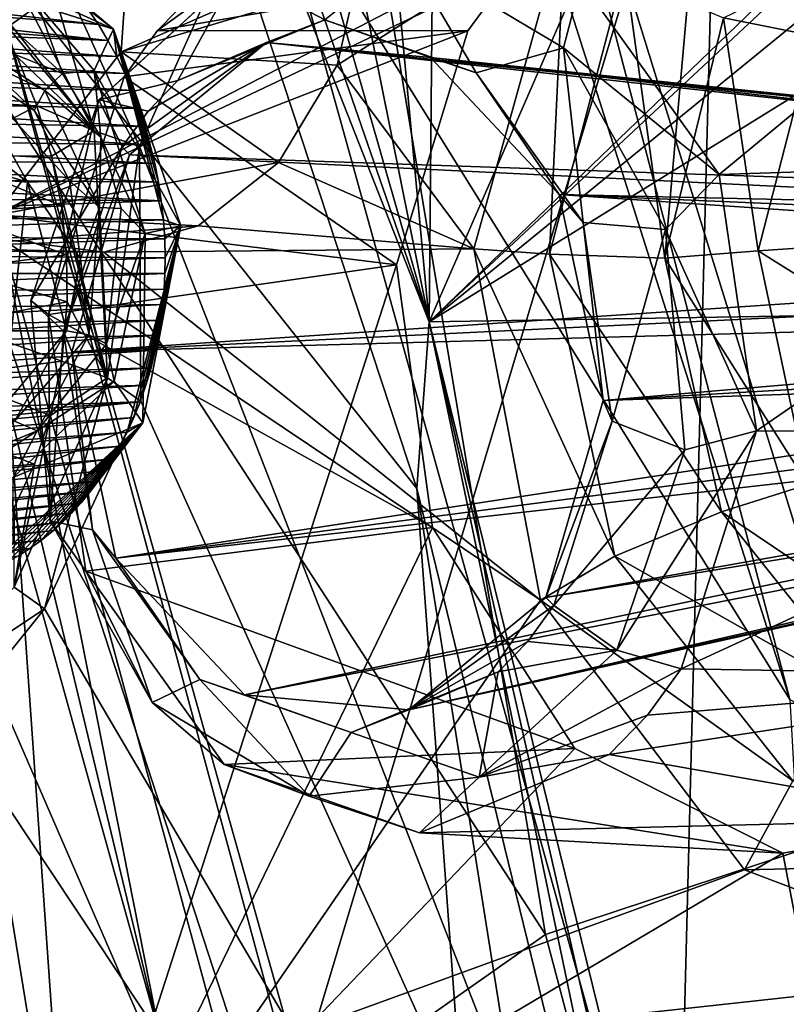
# Model space of a CAD drawing. Header units: metres. Extents: x -150 to 307, y -550 to 84.
# Tile 878 of 1056: x 192.39 to 195.88, y 17.65 to 22.14. Entities that reach past the tile are written whole.
import ezdxf

# ---------------------------------------------------------------- set-up
doc = ezdxf.new("R2010")
doc.units = ezdxf.units.M
doc.layers.add('solid_26006363', color=7, linetype='CONTINUOUS')

msp = doc.modelspace()

# ---------------------------------------------------------------- linework, layer by layer
at = {"layer": 'solid_26006363'}
for points in [[(198.146072, 19.081144, 915.328857), (191.749893, 36.108906, 906.628174), (198.41069, 38.132439, 912.562683)], [(194.786896, 17.972216, 912.335938), (185.636642, 32.029537, 901.181458), (191.749893, 36.108906, 906.628174)], [(198.146072, 19.081144, 915.328857), (194.786896, 17.972216, 912.335938), (191.749893, 36.108906, 906.628174)], [(194.786896, 17.972216, 912.335938), (191.723465, 15.818817, 909.606506), (185.636642, 32.029537, 901.181458)], [(195.57663, 23.699755, 914.655701), (198.959854, 19.839836, 918.063721), (199.6026, 29.737734, 917.342285)], [(194.854202, 26.207144, 882.780518), (197.798233, 28.011444, 885.341064), (200.112289, 20.98333, 886.060059)], [(191.812088, 27.831272, 877.491394), (192.375458, 25.54879, 877.497375), (194.256516, 20.764524, 878.119324)], [(192.367264, 27.356573, 877.800293), (191.812088, 27.831272, 877.491394), (194.256516, 20.764524, 878.119324)], [(192.991013, 27.05035, 878.191772), (192.367264, 27.356573, 877.800293), (194.256516, 20.764524, 878.119324)], [(193.677048, 26.939905, 878.666138), (192.991013, 27.05035, 878.191772), (194.256516, 20.764524, 878.119324)], [(194.314423, 27.028667, 879.143555), (193.677048, 26.939905, 878.666138), (194.256516, 20.764524, 878.119324)], [(194.314423, 27.028667, 879.143555), (194.256516, 20.764524, 878.119324), (196.654541, 26.256817, 880.742493)], [(197.182953, 23.584719, 880.717651), (196.654541, 26.256817, 880.742493), (194.256516, 20.764524, 878.119324)], [(198.069107, 23.032171, 884.737427), (194.854202, 26.207144, 882.780518), (200.112289, 20.98333, 886.060059)], [(194.19986, 20.005013, 877.97052), (192.375458, 25.54879, 877.497375), (192.221115, 22.498804, 876.896423)], [(194.256516, 20.764524, 878.119324), (192.375458, 25.54879, 877.497375), (194.19986, 20.005013, 877.97052)], [(194.006454, 25.003199, 875.720398), (195.900345, 19.04355, 876.221436), (193.522064, 22.868546, 875.033997)], [(194.006454, 25.003199, 875.720398), (194.400238, 24.759024, 875.963806), (195.900345, 19.04355, 876.221436)], [(198.32724, 20.086967, 878.185974), (196.227356, 18.854387, 876.440918), (194.400238, 24.759024, 875.963806)], [(195.900345, 19.04355, 876.221436), (194.400238, 24.759024, 875.963806), (196.227356, 18.854387, 876.440918)], [(198.136459, 21.19021, 878.190125), (198.32724, 20.086967, 878.185974), (194.400238, 24.759024, 875.963806)], [(198.361938, 22.23838, 878.508057), (198.136459, 21.19021, 878.190125), (194.400238, 24.759024, 875.963806)], [(191.983353, 11.708065, 912.601074), (195.273636, 11.861662, 915.513367), (195.57663, 23.699755, 914.655701)], [(192.022217, 23.395798, 911.506104), (191.983353, 11.708065, 912.601074), (195.57663, 23.699755, 914.655701)], [(195.57663, 23.699755, 914.655701), (195.273636, 11.861662, 915.513367), (198.959854, 19.839836, 918.063721)], [(196.506683, 22.865864, 880.10022), (197.182953, 23.584719, 880.717651), (194.256516, 20.764524, 878.119324)], [(192.924744, 23.054846, 882.72345), (192.852295, 21.995535, 882.509705), (194.889755, 22.60438, 884.131348)], [(193.963821, 22.480886, 881.526855), (192.852295, 21.995535, 882.509705), (192.924744, 23.054846, 882.72345)], [(192.936157, 21.563841, 874.414917), (192.427048, 22.683037, 874.226196), (193.522064, 22.868546, 875.033997)], [(192.936157, 21.563841, 874.414917), (193.522064, 22.868546, 875.033997), (196.233032, 13.113636, 875.783997)], [(195.900345, 19.04355, 876.221436), (196.233032, 13.113636, 875.783997), (193.522064, 22.868546, 875.033997)], [(196.277542, 22.414045, 879.861511), (196.506683, 22.865864, 880.10022), (194.256516, 20.764524, 878.119324)], [(192.729904, 21.635654, 874.355164), (192.209595, 22.619211, 874.158081), (192.427048, 22.683037, 874.226196)], [(192.729904, 21.635654, 874.355164), (192.427048, 22.683037, 874.226196), (192.936157, 21.563841, 874.414917)], [(192.81694, 22.097925, 872.887756), (192.149124, 22.657169, 872.508423), (192.702744, 22.188673, 873.118408)], [(192.163254, 22.623636, 872.465332), (192.149124, 22.657169, 872.508423), (192.81694, 22.097925, 872.887756)], [(192.166046, 22.396975, 872.319824), (192.163254, 22.623636, 872.465332), (192.81694, 22.097925, 872.887756)], [(192.133514, 22.393675, 874.332581), (192.209595, 22.619211, 874.158081), (192.729904, 21.635654, 874.355164)], [(192.279648, 21.250093, 881.974792), (194.638031, 22.371059, 883.905945), (194.889755, 22.60438, 884.131348)], [(192.852295, 21.995535, 882.509705), (192.279648, 21.250093, 881.974792), (194.889755, 22.60438, 884.131348)], [(193.837723, 21.934883, 881.351929), (194.876572, 22.593365, 882.22699), (194.46019, 21.096664, 881.696655)], [(193.837723, 21.934883, 881.351929), (193.963821, 22.480886, 881.526855), (194.876572, 22.593365, 882.22699)], [(194.805038, 21.07251, 881.860352), (194.46019, 21.096664, 881.696655), (194.876572, 22.593365, 882.22699)], [(195.148178, 22.377922, 882.318298), (194.805038, 21.07251, 881.860352), (194.876572, 22.593365, 882.22699)], [(196.512924, 22.593735, 882.450378), (196.009094, 22.068064, 881.980652), (195.598083, 22.15049, 882.251953)], [(192.220322, 21.041281, 876.674316), (194.57811, 13.804697, 877.493774), (192.221115, 22.498804, 876.896423)], [(194.57811, 13.804697, 877.493774), (194.65358, 13.83727, 877.554749), (192.221115, 22.498804, 876.896423)], [(194.19986, 20.005013, 877.97052), (192.221115, 22.498804, 876.896423), (194.65358, 13.83727, 877.554749)], [(193.837723, 21.934883, 881.351929), (192.852295, 21.995535, 882.509705), (193.963821, 22.480886, 881.526855)], [(195.578888, 21.436356, 888.050659), (196.847382, 22.485521, 885.618713), (194.948227, 22.317251, 887.571045)], [(195.578888, 21.436356, 888.050659), (197.543106, 21.500381, 886.020935), (196.847382, 22.485521, 885.618713)], [(192.474258, 22.208517, 872.50592), (192.166046, 22.396975, 872.319824), (192.81694, 22.097925, 872.887756)], [(194.15332, 22.440405, 887.339966), (193.378143, 22.353556, 886.699341), (193.781067, 22.141153, 887.205872)], [(194.15332, 22.440405, 887.339966), (193.781067, 22.141153, 887.205872), (194.47049, 21.899572, 887.761719)], [(194.948227, 22.317251, 887.571045), (194.15332, 22.440405, 887.339966), (194.868973, 22.013086, 887.909241)], [(194.868973, 22.013086, 887.909241), (194.15332, 22.440405, 887.339966), (194.47049, 21.899572, 887.761719)], [(196.122131, 21.918749, 879.672913), (196.277542, 22.414045, 879.861511), (194.256516, 20.764524, 878.119324)], [(192.748779, 22.119488, 873.144531), (190.544632, 22.367069, 875.920166), (190.597946, 22.289408, 875.945313)], [(192.748779, 22.119488, 873.144531), (192.702744, 22.188673, 873.118408), (190.544632, 22.367069, 875.920166)], [(192.266251, 22.190077, 874.387451), (192.133514, 22.393675, 874.332581), (192.729904, 21.635654, 874.355164)], [(192.279648, 21.250093, 881.974792), (194.433029, 22.090487, 883.709595), (194.638031, 22.371059, 883.905945)], [(192.865494, 21.882072, 885.841003), (192.751144, 21.775812, 886.158997), (193.378143, 22.353556, 886.699341)], [(193.378143, 22.353556, 886.699341), (192.751144, 21.775812, 886.158997), (193.110626, 21.864803, 886.643005)], [(193.018387, 22.092422, 885.975769), (192.865494, 21.882072, 885.841003), (193.378143, 22.353556, 886.699341)], [(193.018387, 22.092422, 885.975769), (194.638031, 22.371059, 883.905945), (194.433029, 22.090487, 883.709595)], [(193.193039, 22.272373, 886.127136), (194.638031, 22.371059, 883.905945), (193.018387, 22.092422, 885.975769)], [(193.193039, 22.272373, 886.127136), (193.018387, 22.092422, 885.975769), (193.378143, 22.353556, 886.699341)], [(193.378143, 22.353556, 886.699341), (193.110626, 21.864803, 886.643005), (193.781067, 22.141153, 887.205872)], [(195.33107, 21.054371, 881.85144), (194.805038, 21.07251, 881.860352), (195.148178, 22.377922, 882.318298)], [(195.433685, 22.218014, 882.302368), (195.33107, 21.054371, 881.85144), (195.148178, 22.377922, 882.318298)], [(195.578888, 21.436356, 888.050659), (194.948227, 22.317251, 887.571045), (194.868973, 22.013086, 887.909241)], [(192.791992, 22.047615, 873.168213), (190.597946, 22.289408, 875.945313), (190.648361, 22.20887, 875.968079)], [(192.791992, 22.047615, 873.168213), (192.748779, 22.119488, 873.144531), (190.597946, 22.289408, 875.945313)], [(192.344009, 22.113276, 872.399597), (192.070404, 22.232748, 872.227051), (192.474258, 22.208517, 872.50592)], [(195.433685, 22.218014, 882.302368), (195.598083, 22.15049, 882.251953), (195.33107, 21.054371, 881.85144)], [(192.791992, 22.047615, 873.168213), (190.648361, 22.20887, 875.968079), (190.695511, 22.126013, 875.98822)], [(192.378494, 21.973139, 874.426392), (192.266251, 22.190077, 874.387451), (192.729904, 21.635654, 874.355164)], [(192.585114, 21.896725, 872.535156), (192.344009, 22.113276, 872.399597), (192.474258, 22.208517, 872.50592)], [(192.729965, 21.910259, 872.639282), (192.474258, 22.208517, 872.50592), (192.81694, 22.097925, 872.887756)], [(192.585114, 21.896725, 872.535156), (192.474258, 22.208517, 872.50592), (192.729965, 21.910259, 872.639282)], [(192.81694, 22.097925, 872.887756), (192.702744, 22.188673, 873.118408), (192.748779, 22.119488, 873.144531)], [(193.781067, 22.141153, 887.205872), (193.110626, 21.864803, 886.643005), (193.514297, 22.037674, 886.986084)], [(193.781067, 22.141153, 887.205872), (193.514297, 22.037674, 886.986084), (194.262741, 21.969074, 887.597961)], [(194.47049, 21.899572, 887.761719), (193.781067, 22.141153, 887.205872), (194.262741, 21.969074, 887.597961)], [(195.756241, 21.087902, 881.607056), (195.33107, 21.054371, 881.85144), (195.598083, 22.15049, 882.251953)], [(196.009094, 22.068064, 881.980652), (195.756241, 21.087902, 881.607056), (195.598083, 22.15049, 882.251953)], [(192.832153, 21.973442, 873.189392), (190.695511, 22.126013, 875.98822), (190.739136, 22.041431, 876.005737)], [(192.832153, 21.973442, 873.189392), (192.791992, 22.047615, 873.168213), (190.695511, 22.126013, 875.98822)], [(192.058746, 22.105536, 872.265259), (192.344009, 22.113276, 872.399597), (192.585114, 21.896725, 872.535156)], [(192.504227, 21.818573, 872.518921), (192.058746, 22.105536, 872.265259), (192.585114, 21.896725, 872.535156)], [(192.211929, 21.959684, 872.477112), (192.058746, 22.105536, 872.265259), (192.504227, 21.818573, 872.518921)], [(192.279648, 21.250093, 881.974792), (194.107498, 21.025053, 883.310364), (194.433029, 22.090487, 883.709595)], [(192.729965, 21.910259, 872.639282), (192.81694, 22.097925, 872.887756), (193.124054, 21.202774, 872.968262)], [(192.81694, 22.097925, 872.887756), (192.748779, 22.119488, 873.144531), (192.791992, 22.047615, 873.168213)], [(192.81694, 22.097925, 872.887756), (192.791992, 22.047615, 873.168213), (192.832153, 21.973442, 873.189392)], [(192.81694, 22.097925, 872.887756), (192.832153, 21.973442, 873.189392), (192.869263, 21.89702, 873.208069)], [(192.81694, 22.097925, 872.887756), (192.869263, 21.89702, 873.208069), (192.903275, 21.818354, 873.224182)], [(192.81694, 22.097925, 872.887756), (192.903275, 21.818354, 873.224182), (192.934067, 21.737652, 873.237671)], [(192.81694, 22.097925, 872.887756), (192.934067, 21.737652, 873.237671), (192.961487, 21.65527, 873.248474)], [(192.81694, 22.097925, 872.887756), (192.961487, 21.65527, 873.248474), (192.985397, 21.571609, 873.256531)], [(192.81694, 22.097925, 872.887756), (192.985397, 21.571609, 873.256531), (193.005768, 21.486914, 873.261841)], [(192.81694, 22.097925, 872.887756), (193.005768, 21.486914, 873.261841), (193.022522, 21.401464, 873.264343)], [(192.81694, 22.097925, 872.887756), (193.022522, 21.401464, 873.264343), (193.035614, 21.315496, 873.264099)], [(192.81694, 22.097925, 872.887756), (193.035614, 21.315496, 873.264099), (193.045044, 21.229216, 873.261108)], [(193.124054, 21.202774, 872.968262), (192.81694, 22.097925, 872.887756), (193.045044, 21.229216, 873.261108)], [(193.018387, 22.092422, 885.975769), (194.433029, 22.090487, 883.709595), (192.865494, 21.882072, 885.841003)], [(192.865494, 21.882072, 885.841003), (194.433029, 22.090487, 883.709595), (194.107498, 21.025053, 883.310364)], [(192.869263, 21.89702, 873.208069), (190.739136, 22.041431, 876.005737), (190.779221, 21.955233, 876.020508)], [(192.869263, 21.89702, 873.208069), (192.832153, 21.973442, 873.189392), (190.739136, 22.041431, 876.005737)], [(192.425629, 21.400585, 872.870178), (191.605133, 22.052107, 872.13916), (192.115952, 21.955681, 872.594299)], [(191.936584, 21.549231, 872.434448), (191.605133, 22.052107, 872.13916), (192.425629, 21.400585, 872.870178)], [(192.975311, 21.725384, 886.525757), (192.856857, 21.562414, 886.421326), (193.514297, 22.037674, 886.986084)], [(192.856857, 21.562414, 886.421326), (192.889801, 21.525274, 886.450684), (193.514297, 22.037674, 886.986084)], [(193.514297, 22.037674, 886.986084), (192.889801, 21.525274, 886.450684), (200.581802, 21.262506, 878.677185)], [(192.975311, 21.725384, 886.525757), (193.514297, 22.037674, 886.986084), (193.110626, 21.864803, 886.643005)], [(194.262741, 21.969074, 887.597961), (193.514297, 22.037674, 886.986084), (200.824371, 21.287292, 878.893311)], [(193.514297, 22.037674, 886.986084), (200.701996, 21.307087, 878.784302), (200.824371, 21.287292, 878.893311)], [(193.514297, 22.037674, 886.986084), (200.581802, 21.262506, 878.677185), (200.701996, 21.307087, 878.784302)], [(196.952301, 21.169483, 880.437012), (195.756241, 21.087902, 881.607056), (196.009094, 22.068064, 881.980652)], [(193.569565, 21.490898, 881.087341), (192.279648, 21.250093, 881.974792), (192.852295, 21.995535, 882.509705)], [(193.569565, 21.490898, 881.087341), (192.852295, 21.995535, 882.509705), (193.837723, 21.934883, 881.351929)], [(194.868973, 22.013086, 887.909241), (194.47049, 21.899572, 887.761719), (194.959106, 21.217085, 888.133301)], [(195.578888, 21.436356, 888.050659), (194.868973, 22.013086, 887.909241), (195.333344, 21.186102, 888.254639)], [(195.333344, 21.186102, 888.254639), (194.868973, 22.013086, 887.909241), (194.959106, 21.217085, 888.133301)], [(192.903275, 21.818354, 873.224182), (190.779221, 21.955233, 876.020508), (190.815765, 21.867611, 876.032654)], [(192.903275, 21.818354, 873.224182), (192.869263, 21.89702, 873.208069), (190.779221, 21.955233, 876.020508)], [(191.957642, 21.778637, 874.988281), (192.378494, 21.973139, 874.426392), (192.468475, 21.748472, 874.44928)], [(192.115952, 21.955681, 872.594299), (192.211929, 21.959684, 872.477112), (192.455612, 21.727348, 872.600037)], [(192.115952, 21.955681, 872.594299), (192.455612, 21.727348, 872.600037), (192.617111, 21.40752, 872.652893)], [(192.425629, 21.400585, 872.870178), (192.115952, 21.955681, 872.594299), (192.617111, 21.40752, 872.652893)], [(192.455612, 21.727348, 872.600037), (192.211929, 21.959684, 872.477112), (192.504227, 21.818573, 872.518921)], [(192.468475, 21.748472, 874.44928), (192.378494, 21.973139, 874.426392), (192.729904, 21.635654, 874.355164)], [(194.47049, 21.899572, 887.761719), (194.262741, 21.969074, 887.597961), (194.849228, 21.345678, 888.052551)], [(194.849228, 21.345678, 888.052551), (194.262741, 21.969074, 887.597961), (200.931396, 21.207657, 878.988708)], [(194.262741, 21.969074, 887.597961), (200.824371, 21.287292, 878.893311), (200.931396, 21.207657, 878.988708)], [(192.759705, 21.606089, 872.613342), (192.585114, 21.896725, 872.535156), (192.729965, 21.910259, 872.639282)], [(192.961411, 21.167789, 872.68927), (192.729965, 21.910259, 872.639282), (193.124054, 21.202774, 872.968262)], [(192.759705, 21.606089, 872.613342), (192.729965, 21.910259, 872.639282), (192.961411, 21.167789, 872.68927)], [(193.569565, 21.490898, 881.087341), (193.837723, 21.934883, 881.351929), (194.46019, 21.096664, 881.696655)], [(196.039169, 20.792934, 879.451416), (196.122131, 21.918749, 879.672913), (194.256516, 20.764524, 878.119324)], [(192.934067, 21.737652, 873.237671), (190.815765, 21.867611, 876.032654), (190.848602, 21.7791, 876.042053)], [(192.934067, 21.737652, 873.237671), (192.903275, 21.818354, 873.224182), (190.815765, 21.867611, 876.032654)], [(192.504227, 21.818573, 872.518921), (192.585114, 21.896725, 872.535156), (192.759705, 21.606089, 872.613342)], [(192.521301, 20.797483, 885.510864), (192.865494, 21.882072, 885.841003), (194.107498, 21.025053, 883.310364)], [(192.521301, 20.797483, 885.510864), (192.751144, 21.775812, 886.158997), (192.865494, 21.882072, 885.841003)], [(192.751144, 21.775812, 886.158997), (192.975311, 21.725384, 886.525757), (193.110626, 21.864803, 886.643005)], [(194.959106, 21.217085, 888.133301), (194.47049, 21.899572, 887.761719), (194.849228, 21.345678, 888.052551)], [(192.455612, 21.727348, 872.600037), (192.504227, 21.818573, 872.518921), (192.753998, 21.286509, 872.601379)], [(192.753998, 21.286509, 872.601379), (192.504227, 21.818573, 872.518921), (192.759705, 21.606089, 872.613342)], [(192.961487, 21.65527, 873.248474), (190.848602, 21.7791, 876.042053), (190.877731, 21.690083, 876.048889)], [(192.961487, 21.65527, 873.248474), (192.934067, 21.737652, 873.237671), (190.848602, 21.7791, 876.042053)], [(192.031891, 21.521112, 875.001526), (191.957642, 21.778637, 874.988281), (192.468475, 21.748472, 874.44928)], [(192.521301, 20.797483, 885.510864), (192.440338, 20.86198, 885.86377), (192.751144, 21.775812, 886.158997)], [(192.440338, 20.86198, 885.86377), (192.856857, 21.562414, 886.421326), (192.751144, 21.775812, 886.158997)], [(192.751144, 21.775812, 886.158997), (192.856857, 21.562414, 886.421326), (192.975311, 21.725384, 886.525757)], [(192.031891, 21.521112, 875.001526), (192.468475, 21.748472, 874.44928), (192.535538, 21.520296, 874.456238)], [(192.617111, 21.40752, 872.652893), (192.455612, 21.727348, 872.600037), (192.753998, 21.286509, 872.601379)], [(192.535538, 21.520296, 874.456238), (192.468475, 21.748472, 874.44928), (192.729904, 21.635654, 874.355164)], [(192.985397, 21.571609, 873.256531), (190.877731, 21.690083, 876.048889), (190.903229, 21.600708, 876.053101)], [(192.985397, 21.571609, 873.256531), (192.961487, 21.65527, 873.248474), (190.877731, 21.690083, 876.048889)], [(192.535538, 21.520296, 874.456238), (192.729904, 21.635654, 874.355164), (192.790863, 20.509674, 874.217407)], [(192.790863, 20.509674, 874.217407), (192.729904, 21.635654, 874.355164), (192.936157, 21.563841, 874.414917)], [(193.005768, 21.486914, 873.261841), (190.903229, 21.600708, 876.053101), (190.925079, 21.511326, 876.054749)], [(193.005768, 21.486914, 873.261841), (192.985397, 21.571609, 873.256531), (190.903229, 21.600708, 876.053101)], [(192.753998, 21.286509, 872.601379), (192.759705, 21.606089, 872.613342), (192.852341, 21.281012, 872.629089)], [(192.852341, 21.281012, 872.629089), (192.759705, 21.606089, 872.613342), (192.961411, 21.167789, 872.68927)], [(192.033295, 21.433649, 872.52063), (191.936584, 21.549231, 872.434448), (192.425629, 21.400585, 872.870178)], [(192.440338, 20.86198, 885.86377), (192.590195, 20.722113, 886.165527), (192.856857, 21.562414, 886.421326)], [(192.590195, 20.722113, 886.165527), (192.889801, 21.525274, 886.450684), (192.856857, 21.562414, 886.421326)], [(192.790863, 20.509674, 874.217407), (192.936157, 21.563841, 874.414917), (192.942108, 20.402914, 874.246033)], [(192.942108, 20.402914, 874.246033), (192.936157, 21.563841, 874.414917), (196.233032, 13.113636, 875.783997)], [(193.022522, 21.401464, 873.264343), (190.925079, 21.511326, 876.054749), (190.943298, 21.422279, 876.053955)], [(193.022522, 21.401464, 873.264343), (193.005768, 21.486914, 873.261841), (190.925079, 21.511326, 876.054749)], [(192.031891, 21.521112, 875.001526), (192.535538, 21.520296, 874.456238), (192.580093, 21.29261, 874.448059)], [(192.07785, 21.26239, 874.994812), (192.031891, 21.521112, 875.001526), (192.580093, 21.29261, 874.448059)], [(192.580093, 21.29261, 874.448059), (192.535538, 21.520296, 874.456238), (192.790863, 20.509674, 874.217407)], [(192.590195, 20.722113, 886.165527), (192.627747, 20.627596, 886.196167), (192.889801, 21.525274, 886.450684)], [(192.889801, 21.525274, 886.450684), (192.627747, 20.627596, 886.196167), (200.481567, 21.156651, 878.587891)], [(192.889801, 21.525274, 886.450684), (200.481567, 21.156651, 878.587891), (200.581802, 21.262506, 878.677185)], [(195.749283, 20.267237, 888.139648), (197.543106, 21.500381, 886.020935), (195.578888, 21.436356, 888.050659)], [(195.749283, 20.267237, 888.139648), (197.745209, 20.259525, 886.010071), (197.543106, 21.500381, 886.020935)], [(193.203186, 21.202085, 880.773193), (192.279648, 21.250093, 881.974792), (193.569565, 21.490898, 881.087341)], [(193.203186, 21.202085, 880.773193), (193.569565, 21.490898, 881.087341), (194.46019, 21.096664, 881.696655)], [(193.035614, 21.315496, 873.264099), (190.943298, 21.422279, 876.053955), (190.957977, 21.333735, 876.050781)], [(193.035614, 21.315496, 873.264099), (193.022522, 21.401464, 873.264343), (190.943298, 21.422279, 876.053955)], [(192.033295, 21.433649, 872.52063), (192.425629, 21.400585, 872.870178), (192.352448, 20.723076, 872.804993)], [(195.749283, 20.267237, 888.139648), (195.578888, 21.436356, 888.050659), (195.333344, 21.186102, 888.254639)], [(192.352448, 20.723076, 872.804993), (192.425629, 21.400585, 872.870178), (192.602783, 20.723076, 872.523987)], [(192.425629, 21.400585, 872.870178), (192.617111, 21.40752, 872.652893), (192.667831, 21.051304, 872.625244)], [(192.425629, 21.400585, 872.870178), (192.667831, 21.051304, 872.625244), (192.602783, 20.723076, 872.523987)], [(192.667831, 21.051304, 872.625244), (192.617111, 21.40752, 872.652893), (192.753998, 21.286509, 872.601379)], [(193.035614, 21.315496, 873.264099), (190.957977, 21.333735, 876.050781), (190.969254, 21.245674, 876.045288)], [(194.959106, 21.217085, 888.133301), (194.849228, 21.345678, 888.052551), (195.049728, 20.405603, 888.17627)], [(195.049728, 20.405603, 888.17627), (194.849228, 21.345678, 888.052551), (201.043594, 20.92182, 879.088623)], [(194.849228, 21.345678, 888.052551), (201.008209, 21.07995, 879.057129), (201.043594, 20.92182, 879.088623)], [(194.849228, 21.345678, 888.052551), (200.931396, 21.207657, 878.988708), (201.008209, 21.07995, 879.057129)], [(193.045044, 21.229216, 873.261108), (193.035614, 21.315496, 873.264099), (190.969254, 21.245674, 876.045288)], [(191.973236, 21.307137, 879.882874), (193.028091, 17.509378, 880.141296), (191.464935, 19.865778, 879.301697)], [(192.139648, 21.211401, 879.990662), (193.028091, 17.509378, 880.141296), (191.973236, 21.307137, 879.882874)], [(192.07785, 21.26239, 874.994812), (192.580093, 21.29261, 874.448059), (192.603119, 21.070395, 874.42627)], [(192.603119, 21.070395, 874.42627), (192.580093, 21.29261, 874.448059), (192.790863, 20.509674, 874.217407)], [(192.667831, 21.051304, 872.625244), (192.753998, 21.286509, 872.601379), (192.704453, 20.704882, 872.471741)], [(192.753998, 21.286509, 872.601379), (192.785339, 20.664951, 872.488464), (192.704453, 20.704882, 872.471741)], [(192.753998, 21.286509, 872.601379), (192.852341, 21.281012, 872.629089), (192.785339, 20.664951, 872.488464)], [(192.852341, 21.281012, 872.629089), (192.961411, 21.167789, 872.68927), (192.785339, 20.664951, 872.488464)], [(193.045044, 21.229216, 873.261108), (190.969254, 21.245674, 876.045288), (190.977173, 21.15814, 876.037537)], [(192.279648, 21.250093, 881.974792), (191.856674, 21.091995, 881.639038), (192.619446, 16.415899, 881.584717)], [(193.203186, 21.202085, 880.773193), (191.856674, 21.091995, 881.639038), (192.279648, 21.250093, 881.974792)], [(192.096573, 21.006636, 874.969543), (192.07785, 21.26239, 874.994812), (192.603119, 21.070395, 874.42627)], [(192.279648, 21.250093, 881.974792), (192.619446, 16.415899, 881.584717), (194.107498, 21.025053, 883.310364)], [(193.050812, 21.142849, 873.255371), (193.045044, 21.229216, 873.261108), (190.977173, 21.15814, 876.037537)], [(192.772888, 21.081482, 880.437439), (191.856674, 21.091995, 881.639038), (193.203186, 21.202085, 880.773193)], [(192.139648, 21.211401, 879.990662), (192.31192, 21.140909, 880.106689), (193.028091, 17.509378, 880.141296)], [(192.772888, 21.081482, 880.437439), (193.203186, 21.202085, 880.773193), (194.46019, 21.096664, 881.696655)], [(193.124054, 21.202774, 872.968262), (192.910706, 20.328726, 873.055786), (192.880127, 20.261368, 873.025085)], [(192.951447, 20.304419, 872.710938), (193.124054, 21.202774, 872.968262), (192.880127, 20.261368, 873.025085)], [(193.124054, 21.202774, 872.968262), (192.939133, 20.399948, 873.085388), (192.910706, 20.328726, 873.055786)], [(193.124054, 21.202774, 872.968262), (192.965363, 20.475744, 873.113831), (192.939133, 20.399948, 873.085388)], [(192.961411, 21.167789, 872.68927), (193.124054, 21.202774, 872.968262), (192.951447, 20.304419, 872.710938)], [(193.124054, 21.202774, 872.968262), (192.988571, 20.554646, 873.140381), (192.965363, 20.475744, 873.113831)], [(193.124054, 21.202774, 872.968262), (193.00824, 20.635, 873.164429), (192.988571, 20.554646, 873.140381)], [(193.124054, 21.202774, 872.968262), (193.021988, 20.703388, 873.182678), (193.00824, 20.635, 873.164429)], [(193.124054, 21.202774, 872.968262), (193.033279, 20.772882, 873.199219), (193.021988, 20.703388, 873.182678)], [(193.124054, 21.202774, 872.968262), (193.042007, 20.843086, 873.213867), (193.033279, 20.772882, 873.199219)], [(193.124054, 21.202774, 872.968262), (193.048187, 20.913788, 873.226746), (193.042007, 20.843086, 873.213867)], [(193.124054, 21.202774, 872.968262), (193.045044, 21.229216, 873.261108), (193.050812, 21.142849, 873.255371)], [(193.124054, 21.202774, 872.968262), (193.051819, 20.985014, 873.237732), (193.048187, 20.913788, 873.226746)], [(193.124054, 21.202774, 872.968262), (193.050812, 21.142849, 873.255371), (193.052887, 21.05662, 873.246887)], [(193.124054, 21.202774, 872.968262), (193.052887, 21.05662, 873.246887), (193.051819, 20.985014, 873.237732)], [(195.333344, 21.186102, 888.254639), (194.959106, 21.217085, 888.133301), (195.091125, 20.311291, 888.202209)], [(195.091125, 20.311291, 888.202209), (194.959106, 21.217085, 888.133301), (195.049728, 20.405603, 888.17627)], [(195.422012, 20.181042, 888.28363), (195.333344, 21.186102, 888.254639), (195.091125, 20.311291, 888.202209)], [(195.749283, 20.267237, 888.139648), (195.333344, 21.186102, 888.254639), (195.422012, 20.181042, 888.28363)], [(193.050812, 21.142849, 873.255371), (190.977173, 21.15814, 876.037537), (190.981827, 21.071402, 876.027588)], [(193.052887, 21.05662, 873.246887), (193.050812, 21.142849, 873.255371), (190.981827, 21.071402, 876.027588)], [(192.31192, 21.140909, 880.106689), (191.377808, 21.11871, 881.290771), (192.772888, 21.081482, 880.437439)], [(192.31192, 21.140909, 880.106689), (192.772888, 21.081482, 880.437439), (194.76445, 19.496225, 881.706604)], [(193.325089, 17.405054, 880.351257), (192.31192, 21.140909, 880.106689), (194.76445, 19.496225, 881.706604)], [(193.028091, 17.509378, 880.141296), (192.31192, 21.140909, 880.106689), (193.325089, 17.405054, 880.351257)], [(192.627747, 20.627596, 886.196167), (200.420746, 21.006342, 878.533691), (200.481567, 21.156651, 878.587891)], [(192.785339, 20.664951, 872.488464), (192.961411, 21.167789, 872.68927), (192.821213, 20.494316, 872.488403)], [(192.821213, 20.494316, 872.488403), (192.961411, 21.167789, 872.68927), (192.951447, 20.304419, 872.710938)], [(196.952301, 21.169483, 880.437012), (197.082413, 20.256573, 880.411743), (195.756241, 21.087902, 881.607056)], [(191.377808, 21.11871, 881.290771), (192.314377, 16.576456, 881.37384), (192.619446, 16.415899, 881.584717)], [(191.856674, 21.091995, 881.639038), (191.377808, 21.11871, 881.290771), (192.619446, 16.415899, 881.584717)], [(192.772888, 21.081482, 880.437439), (191.377808, 21.11871, 881.290771), (191.856674, 21.091995, 881.639038)], [(192.772888, 21.081482, 880.437439), (194.46019, 21.096664, 881.696655), (194.76445, 19.496225, 881.706604)], [(195.103104, 19.697172, 881.874084), (194.76445, 19.496225, 881.706604), (194.46019, 21.096664, 881.696655)], [(194.805038, 21.07251, 881.860352), (195.103104, 19.697172, 881.874084), (194.46019, 21.096664, 881.696655)], [(193.052887, 21.05662, 873.246887), (190.981827, 21.071402, 876.027588), (190.983276, 20.985395, 876.015564)], [(193.051819, 20.985014, 873.237732), (193.052887, 21.05662, 873.246887), (190.983276, 20.985395, 876.015564)], [(192.096573, 21.006636, 874.969543), (192.603119, 21.070395, 874.42627), (192.606125, 20.855263, 874.392151)], [(192.667831, 21.051304, 872.625244), (192.704453, 20.704882, 872.471741), (192.602783, 20.723076, 872.523987)], [(192.606125, 20.855263, 874.392151), (192.603119, 21.070395, 874.42627), (192.790863, 20.509674, 874.217407)], [(195.33107, 21.054371, 881.85144), (195.588348, 19.898684, 881.841614), (194.805038, 21.07251, 881.860352)], [(195.588348, 19.898684, 881.841614), (195.103104, 19.697172, 881.874084), (194.805038, 21.07251, 881.860352)], [(195.756241, 21.087902, 881.607056), (195.981796, 20.023085, 881.577637), (195.33107, 21.054371, 881.85144)], [(195.981796, 20.023085, 881.577637), (195.588348, 19.898684, 881.841614), (195.33107, 21.054371, 881.85144)], [(197.082413, 20.256573, 880.411743), (195.981796, 20.023085, 881.577637), (195.756241, 21.087902, 881.607056)], [(192.052719, 19.616756, 876.345276), (194.57811, 13.804697, 877.493774), (192.220322, 21.041281, 876.674316)], [(192.089081, 20.758032, 874.92688), (192.096573, 21.006636, 874.969543), (192.606125, 20.855263, 874.392151)], [(192.521301, 20.797483, 885.510864), (194.107498, 21.025053, 883.310364), (194.272415, 19.827206, 883.270203)], [(192.619446, 16.415899, 881.584717), (194.272415, 19.827206, 883.270203), (194.107498, 21.025053, 883.310364)], [(192.627747, 20.627596, 886.196167), (200.408401, 20.84012, 878.522705), (200.420746, 21.006342, 878.533691)], [(193.051819, 20.985014, 873.237732), (190.983276, 20.985395, 876.015564), (190.981552, 20.900043, 876.001343)], [(193.048187, 20.913788, 873.226746), (193.051819, 20.985014, 873.237732), (190.981552, 20.900043, 876.001343)], [(195.049728, 20.405603, 888.17627), (201.043594, 20.92182, 879.088623), (201.031265, 20.755598, 879.077637)], [(193.048187, 20.913788, 873.226746), (190.981552, 20.900043, 876.001343), (190.9767, 20.815592, 875.985107)], [(193.042007, 20.843086, 873.213867), (193.048187, 20.913788, 873.226746), (190.9767, 20.815592, 875.985107)], [(193.042007, 20.843086, 873.213867), (190.9767, 20.815592, 875.985107), (190.968765, 20.732113, 875.966858)], [(193.033279, 20.772882, 873.199219), (193.042007, 20.843086, 873.213867), (190.968765, 20.732113, 875.966858)], [(192.089081, 20.758032, 874.92688), (192.606125, 20.855263, 874.392151), (192.582062, 20.585299, 874.330322)], [(192.521301, 20.797483, 885.510864), (192.529007, 19.85692, 885.892761), (192.440338, 20.86198, 885.86377)], [(192.440338, 20.86198, 885.86377), (192.529007, 19.85692, 885.892761), (192.590195, 20.722113, 886.165527)], [(192.582062, 20.585299, 874.330322), (192.606125, 20.855263, 874.392151), (192.790863, 20.509674, 874.217407)], [(192.627747, 20.627596, 886.196167), (192.828262, 19.687521, 886.319885), (200.408401, 20.84012, 878.522705)], [(192.828262, 19.687521, 886.319885), (200.443802, 20.68199, 878.55426), (200.408401, 20.84012, 878.522705)], [(192.521301, 20.797483, 885.510864), (194.272415, 19.827206, 883.270203), (192.691696, 19.628363, 885.599792)], [(192.521301, 20.797483, 885.510864), (192.691696, 19.628363, 885.599792), (192.529007, 19.85692, 885.892761)], [(196.039169, 20.792934, 879.451416), (194.256516, 20.764524, 878.119324), (195.943634, 13.915363, 878.549805)], [(193.033279, 20.772882, 873.199219), (190.968765, 20.732113, 875.966858), (190.957748, 20.649601, 875.946594)], [(193.021988, 20.703388, 873.182678), (193.033279, 20.772882, 873.199219), (190.957748, 20.649601, 875.946594)], [(192.056458, 20.517721, 874.867798), (192.089081, 20.758032, 874.92688), (192.582062, 20.585299, 874.330322)], [(194.256516, 20.764524, 878.119324), (194.19986, 20.005013, 877.97052), (195.677643, 13.968543, 878.351013)], [(195.81105, 13.946287, 878.451111), (194.256516, 20.764524, 878.119324), (195.677643, 13.968543, 878.351013)], [(195.81105, 13.946287, 878.451111), (195.943634, 13.915363, 878.549805), (194.256516, 20.764524, 878.119324)], [(195.049728, 20.405603, 888.17627), (201.031265, 20.755598, 879.077637), (200.970444, 20.605289, 879.023438)], [(193.021988, 20.703388, 873.182678), (190.957748, 20.649601, 875.946594), (190.943726, 20.568298, 875.924377)], [(193.00824, 20.635, 873.164429), (193.021988, 20.703388, 873.182678), (190.943726, 20.568298, 875.924377)], [(192.298737, 20.359947, 872.25415), (192.602783, 20.723076, 872.523987), (192.366272, 20.311104, 872.174194)], [(192.352448, 20.723076, 872.804993), (192.602783, 20.723076, 872.523987), (192.298737, 20.359947, 872.25415)], [(192.602783, 20.723076, 872.523987), (192.704453, 20.704882, 872.471741), (192.366272, 20.311104, 872.174194)], [(192.366272, 20.311104, 872.174194), (192.704453, 20.704882, 872.471741), (192.46936, 20.267014, 872.204834)], [(192.704453, 20.704882, 872.471741), (192.785339, 20.664951, 872.488464), (192.46936, 20.267014, 872.204834)], [(192.529007, 19.85692, 885.892761), (192.722198, 19.816319, 886.234497), (192.590195, 20.722113, 886.165527)], [(192.722198, 19.816319, 886.234497), (192.627747, 20.627596, 886.196167), (192.590195, 20.722113, 886.165527)], [(192.46936, 20.267014, 872.204834), (192.785339, 20.664951, 872.488464), (192.821213, 20.494316, 872.488403)], [(192.828262, 19.687521, 886.319885), (200.520599, 20.554283, 878.622681), (200.443802, 20.68199, 878.55426)], [(193.00824, 20.635, 873.164429), (190.943726, 20.568298, 875.924377), (190.926697, 20.488197, 875.900208)], [(192.988571, 20.554646, 873.140381), (193.00824, 20.635, 873.164429), (190.926697, 20.488197, 875.900208)], [(192.722198, 19.816319, 886.234497), (192.828262, 19.687521, 886.319885), (192.627747, 20.627596, 886.196167)], [(195.049728, 20.405603, 888.17627), (200.970444, 20.605289, 879.023438), (194.787689, 19.507925, 887.921814)], [(194.787689, 19.507925, 887.921814), (200.970444, 20.605289, 879.023438), (200.870209, 20.499434, 878.934143)], [(192.056458, 20.517721, 874.867798), (192.582062, 20.585299, 874.330322), (192.530609, 20.338085, 874.25354)], [(192.530609, 20.338085, 874.25354), (192.582062, 20.585299, 874.330322), (192.790863, 20.509674, 874.217407)], [(192.988571, 20.554646, 873.140381), (190.926697, 20.488197, 875.900208), (190.906616, 20.409143, 875.874023)], [(192.965363, 20.475744, 873.113831), (192.988571, 20.554646, 873.140381), (190.906616, 20.409143, 875.874023)], [(191.999878, 20.288406, 874.793396), (192.056458, 20.517721, 874.867798), (192.530609, 20.338085, 874.25354)], [(192.828262, 19.687521, 886.319885), (193.414749, 19.064125, 886.774475), (200.520599, 20.554283, 878.622681)], [(193.414749, 19.064125, 886.774475), (200.62764, 20.474648, 878.718018), (200.520599, 20.554283, 878.622681)], [(192.965363, 20.475744, 873.113831), (190.906616, 20.409143, 875.874023), (190.883377, 20.330952, 875.845825)], [(192.939133, 20.399948, 873.085388), (192.965363, 20.475744, 873.113831), (190.883377, 20.330952, 875.845825)], [(192.360016, 20.054535, 872.095581), (192.821213, 20.494316, 872.488403), (192.951447, 20.304419, 872.710938)], [(192.46936, 20.267014, 872.204834), (192.821213, 20.494316, 872.488403), (192.360016, 20.054535, 872.095581)], [(192.364212, 19.554848, 873.768188), (192.790863, 20.509674, 874.217407), (192.502823, 19.45652, 873.793457)], [(192.530609, 20.338085, 874.25354), (192.790863, 20.509674, 874.217407), (192.364212, 19.554848, 873.768188)], [(192.790863, 20.509674, 874.217407), (192.942108, 20.402914, 874.246033), (192.502823, 19.45652, 873.793457)], [(193.414749, 19.064125, 886.774475), (194.163177, 18.995525, 887.386353), (200.62764, 20.474648, 878.718018)], [(194.163177, 18.995525, 887.386353), (200.870209, 20.499434, 878.934143), (200.75, 20.454853, 878.827087)], [(194.163177, 18.995525, 887.386353), (194.787689, 19.507925, 887.921814), (200.870209, 20.499434, 878.934143)], [(194.163177, 18.995525, 887.386353), (200.75, 20.454853, 878.827087), (200.62764, 20.474648, 878.718018)], [(192.939133, 20.399948, 873.085388), (190.857056, 20.254099, 875.815552), (190.827927, 20.179396, 875.783691)], [(192.910706, 20.328726, 873.055786), (192.939133, 20.399948, 873.085388), (190.827927, 20.179396, 875.783691)], [(192.939133, 20.399948, 873.085388), (190.883377, 20.330952, 875.845825), (190.857056, 20.254099, 875.815552)], [(192.502823, 19.45652, 873.793457), (192.942108, 20.402914, 874.246033), (196.233032, 13.113636, 875.783997)], [(195.091125, 20.311291, 888.202209), (195.049728, 20.405603, 888.17627), (194.787689, 19.507925, 887.921814)], [(191.999878, 20.288406, 874.793396), (192.530609, 20.338085, 874.25354), (192.457016, 20.116053, 874.165771)], [(192.457016, 20.116053, 874.165771), (192.530609, 20.338085, 874.25354), (192.364212, 19.554848, 873.768188)], [(192.910706, 20.328726, 873.055786), (190.827927, 20.179396, 875.783691), (190.795975, 20.106787, 875.750122)], [(192.880127, 20.261368, 873.025085), (192.910706, 20.328726, 873.055786), (190.795975, 20.106787, 875.750122)], [(191.919861, 20.071295, 874.704224), (191.999878, 20.288406, 874.793396), (192.457016, 20.116053, 874.165771)], [(192.366272, 20.311104, 872.174194), (192.46936, 20.267014, 872.204834), (192.210205, 20.160786, 872.005615)], [(192.951447, 20.304419, 872.710938), (192.287628, 19.645868, 872.509155), (192.241714, 19.625484, 872.472351)], [(192.360748, 19.754248, 872.209473), (192.951447, 20.304419, 872.710938), (192.241714, 19.625484, 872.472351)], [(192.951447, 20.304419, 872.710938), (192.335419, 19.669886, 872.547791), (192.287628, 19.645868, 872.509155)], [(192.951447, 20.304419, 872.710938), (192.384995, 19.698021, 872.588257), (192.335419, 19.669886, 872.547791)], [(192.360016, 20.054535, 872.095581), (192.951447, 20.304419, 872.710938), (192.360748, 19.754248, 872.209473)], [(192.951447, 20.304419, 872.710938), (192.436386, 19.730927, 872.630615), (192.384995, 19.698021, 872.588257)], [(192.951447, 20.304419, 872.710938), (192.489349, 19.76915, 872.674805), (192.436386, 19.730927, 872.630615)], [(192.951447, 20.304419, 872.710938), (192.543884, 19.813578, 872.720825), (192.489349, 19.76915, 872.674805)], [(192.951447, 20.304419, 872.710938), (192.585526, 19.85132, 872.75647), (192.543884, 19.813578, 872.720825)], [(192.951447, 20.304419, 872.710938), (192.627808, 19.893435, 872.793091), (192.585526, 19.85132, 872.75647)], [(192.951447, 20.304419, 872.710938), (192.670425, 19.940168, 872.830505), (192.627808, 19.893435, 872.793091)], [(192.951447, 20.304419, 872.710938), (192.713211, 19.992002, 872.868652), (192.670425, 19.940168, 872.830505)], [(192.951447, 20.304419, 872.710938), (192.747467, 20.037569, 872.899597), (192.713211, 19.992002, 872.868652)], [(192.951447, 20.304419, 872.710938), (192.781403, 20.08683, 872.930786), (192.747467, 20.037569, 872.899597)], [(192.951447, 20.304419, 872.710938), (192.814926, 20.140226, 872.962097), (192.781403, 20.08683, 872.930786)], [(192.951447, 20.304419, 872.710938), (192.847961, 20.198322, 872.993591), (192.814926, 20.140226, 872.962097)], [(192.951447, 20.304419, 872.710938), (192.880127, 20.261368, 873.025085), (192.847961, 20.198322, 872.993591)], [(194.824448, 19.470989, 887.946472), (195.091125, 20.311291, 888.202209), (194.787689, 19.507925, 887.921814)], [(195.422012, 20.181042, 888.28363), (195.091125, 20.311291, 888.202209), (194.824448, 19.470989, 887.946472)], [(192.880127, 20.261368, 873.025085), (190.795975, 20.106787, 875.750122), (190.7612, 20.036184, 875.714844)], [(192.847961, 20.198322, 872.993591), (192.880127, 20.261368, 873.025085), (190.7612, 20.036184, 875.714844)], [(192.46936, 20.267014, 872.204834), (192.360016, 20.054535, 872.095581), (192.042847, 19.991785, 871.862)], [(192.210205, 20.160786, 872.005615), (192.46936, 20.267014, 872.204834), (192.042847, 19.991785, 871.862)], [(195.40509, 19.182648, 887.809509), (195.749283, 20.267237, 888.139648), (195.111206, 19.26721, 887.988403)], [(195.749283, 20.267237, 888.139648), (195.422012, 20.181042, 888.28363), (195.111206, 19.26721, 887.988403)], [(195.40509, 19.182648, 887.809509), (197.745209, 20.259525, 886.010071), (195.749283, 20.267237, 888.139648)], [(195.40509, 19.182648, 887.809509), (197.418686, 19.149031, 885.609558), (197.745209, 20.259525, 886.010071)], [(192.847961, 20.198322, 872.993591), (190.7612, 20.036184, 875.714844), (190.715317, 19.953505, 875.669861)], [(192.814926, 20.140226, 872.962097), (192.847961, 20.198322, 872.993591), (190.715317, 19.953505, 875.669861)], [(195.111206, 19.26721, 887.988403), (195.422012, 20.181042, 888.28363), (194.824448, 19.470989, 887.946472)], [(192.814926, 20.140226, 872.962097), (190.715317, 19.953505, 875.669861), (190.668106, 19.878214, 875.625061)], [(192.781403, 20.08683, 872.930786), (192.814926, 20.140226, 872.962097), (190.668106, 19.878214, 875.625061)], [(191.919861, 20.071295, 874.704224), (192.457016, 20.116053, 874.165771), (192.366684, 19.921291, 874.071045)], [(192.366684, 19.921291, 874.071045), (192.457016, 20.116053, 874.165771), (192.364212, 19.554848, 873.768188)], [(192.747467, 20.037569, 872.899597), (192.781403, 20.08683, 872.930786), (190.668106, 19.878214, 875.625061)], [(192.747467, 20.037569, 872.899597), (190.668106, 19.878214, 875.625061), (190.61969, 19.809258, 875.580383)], [(192.713211, 19.992002, 872.868652), (192.747467, 20.037569, 872.899597), (190.61969, 19.809258, 875.580383)], [(195.981796, 20.023085, 881.577637), (196.620148, 19.203457, 881.90564), (195.588348, 19.898684, 881.841614)], [(192.713211, 19.992002, 872.868652), (190.61969, 19.809258, 875.580383), (190.57103, 19.746897, 875.53656)], [(192.670425, 19.940168, 872.830505), (192.713211, 19.992002, 872.868652), (190.57103, 19.746897, 875.53656)], [(194.19986, 20.005013, 877.97052), (194.65358, 13.83727, 877.554749), (195.160767, 13.970816, 877.955566)], [(194.19986, 20.005013, 877.97052), (195.160767, 13.970816, 877.955566), (195.677643, 13.968543, 878.351013)], [(192.670425, 19.940168, 872.830505), (190.57103, 19.746897, 875.53656), (190.522766, 19.690903, 875.493896)], [(192.627808, 19.893435, 872.793091), (192.670425, 19.940168, 872.830505), (190.522766, 19.690903, 875.493896)], [(192.627808, 19.893435, 872.793091), (190.522766, 19.690903, 875.493896), (190.474792, 19.640301, 875.452332)], [(192.585526, 19.85132, 872.75647), (192.627808, 19.893435, 872.793091), (190.474792, 19.640301, 875.452332)], [(195.588348, 19.898684, 881.841614), (196.279953, 19.030163, 882.212524), (195.103104, 19.697172, 881.874084)], [(196.620148, 19.203457, 881.90564), (196.279953, 19.030163, 882.212524), (195.588348, 19.898684, 881.841614)], [(190.090195, 13.9, 877.509949), (191.464935, 19.865778, 879.301697), (193.042877, 13.60971, 879.700562)], [(192.585526, 19.85132, 872.75647), (190.474792, 19.640301, 875.452332), (190.427155, 19.594465, 875.411682)], [(192.543884, 19.813578, 872.720825), (192.585526, 19.85132, 872.75647), (190.427155, 19.594465, 875.411682)], [(193.028091, 17.509378, 880.141296), (193.042877, 13.60971, 879.700562), (191.464935, 19.865778, 879.301697)], [(192.691696, 19.628363, 885.599792), (192.993378, 19.029936, 886.238159), (192.529007, 19.85692, 885.892761)], [(192.529007, 19.85692, 885.892761), (192.993378, 19.029936, 886.238159), (192.722198, 19.816319, 886.234497)], [(195.273636, 11.861662, 915.513367), (198.57399, 9.923516, 918.496826), (198.959854, 19.839836, 918.063721)], [(192.543884, 19.813578, 872.720825), (190.427155, 19.594465, 875.411682), (190.380264, 19.553228, 875.372253)], [(192.489349, 19.76915, 872.674805), (192.543884, 19.813578, 872.720825), (190.380264, 19.553228, 875.372253)], [(192.619446, 16.415899, 881.584717), (194.920197, 18.820326, 883.63208), (194.272415, 19.827206, 883.270203)], [(192.691696, 19.628363, 885.599792), (194.272415, 19.827206, 883.270203), (194.920197, 18.820326, 883.63208)], [(192.993378, 19.029936, 886.238159), (193.210815, 19.133831, 886.606079), (192.722198, 19.816319, 886.234497)], [(193.210815, 19.133831, 886.606079), (192.828262, 19.687521, 886.319885), (192.722198, 19.816319, 886.234497)], [(192.489349, 19.76915, 872.674805), (190.380264, 19.553228, 875.372253), (190.318863, 19.504467, 875.321411)], [(192.436386, 19.730927, 872.630615), (192.489349, 19.76915, 872.674805), (190.318863, 19.504467, 875.321411)], [(192.436386, 19.730927, 872.630615), (190.318863, 19.504467, 875.321411), (190.259247, 19.46229, 875.272888)], [(192.384995, 19.698021, 872.588257), (192.436386, 19.730927, 872.630615), (190.259247, 19.46229, 875.272888)], [(193.210815, 19.133831, 886.606079), (193.414749, 19.064125, 886.774475), (192.828262, 19.687521, 886.319885)], [(195.103104, 19.697172, 881.874084), (195.91362, 18.673046, 882.336548), (194.76445, 19.496225, 881.706604)], [(196.279953, 19.030163, 882.212524), (195.91362, 18.673046, 882.336548), (195.103104, 19.697172, 881.874084)], [(192.052719, 19.616756, 876.345276), (190.467545, 12.213227, 874.228149), (194.57811, 13.804697, 877.493774)], [(192.691696, 19.628363, 885.599792), (194.920197, 18.820326, 883.63208), (193.322357, 18.747465, 886.079468)], [(192.691696, 19.628363, 885.599792), (193.322357, 18.747465, 886.079468), (192.993378, 19.029936, 886.238159)], [(192.364212, 19.554848, 873.768188), (192.502823, 19.45652, 873.793457), (191.673233, 18.901533, 873.12085)], [(193.325089, 17.405054, 880.351257), (194.76445, 19.496225, 881.706604), (195.694092, 18.265951, 882.256836)], [(194.824448, 19.470989, 887.946472), (194.787689, 19.507925, 887.921814), (194.163177, 18.995525, 887.386353)], [(195.91362, 18.673046, 882.336548), (195.694092, 18.265951, 882.256836), (194.76445, 19.496225, 881.706604)], [(192.502823, 19.45652, 873.793457), (196.233032, 13.113636, 875.783997), (189.951477, 16.275417, 871.517761)], [(191.673233, 18.901533, 873.12085), (192.502823, 19.45652, 873.793457), (189.951477, 16.275417, 871.517761)], [(194.705994, 19.30802, 887.842041), (194.824448, 19.470989, 887.946472), (194.163177, 18.995525, 887.386353)], [(194.705994, 19.30802, 887.842041), (195.111206, 19.26721, 887.988403), (194.824448, 19.470989, 887.946472)], [(194.705994, 19.30802, 887.842041), (194.163177, 18.995525, 887.386353), (194.570679, 19.1686, 887.724792)], [(194.705994, 19.30802, 887.842041), (194.570679, 19.1686, 887.724792), (195.111206, 19.26721, 887.988403)], [(194.484222, 18.689466, 887.448059), (195.111206, 19.26721, 887.988403), (194.570679, 19.1686, 887.724792)], [(194.484222, 18.689466, 887.448059), (195.40509, 19.182648, 887.809509), (195.111206, 19.26721, 887.988403)], [(194.484222, 18.689466, 887.448059), (194.570679, 19.1686, 887.724792), (193.900253, 18.89225, 887.161926)], [(194.570679, 19.1686, 887.724792), (194.163177, 18.995525, 887.386353), (193.900253, 18.89225, 887.161926)], [(195.252197, 18.972296, 887.674744), (195.40509, 19.182648, 887.809509), (194.484222, 18.689466, 887.448059)], [(195.252197, 18.972296, 887.674744), (197.418686, 19.149031, 885.609558), (195.40509, 19.182648, 887.809509)], [(192.993378, 19.029936, 886.238159), (193.709045, 18.602619, 886.807434), (193.210815, 19.133831, 886.606079)], [(193.900253, 18.89225, 887.161926), (193.414749, 19.064125, 886.774475), (193.210815, 19.133831, 886.606079)], [(193.709045, 18.602619, 886.807434), (193.900253, 18.89225, 887.161926), (193.210815, 19.133831, 886.606079)], [(195.077545, 18.792343, 887.523376), (196.754318, 18.497072, 885.008545), (197.418686, 19.149031, 885.609558)], [(195.077545, 18.792343, 887.523376), (197.418686, 19.149031, 885.609558), (195.252197, 18.972296, 887.674744)], [(198.146072, 19.081144, 915.328857), (199.540802, 0, 917.246277), (194.786896, 17.972216, 912.335938)], [(193.900253, 18.89225, 887.161926), (194.163177, 18.995525, 887.386353), (193.414749, 19.064125, 886.774475)], [(193.322357, 18.747465, 886.079468), (193.709045, 18.602619, 886.807434), (192.993378, 19.029936, 886.238159)], [(195.077545, 18.792343, 887.523376), (195.252197, 18.972296, 887.674744), (194.484222, 18.689466, 887.448059)], [(193.709045, 18.602619, 886.807434), (194.484222, 18.689466, 887.448059), (193.900253, 18.89225, 887.161926)], [(192.619446, 16.415899, 881.584717), (195.868439, 18.342501, 884.301758), (194.920197, 18.820326, 883.63208)], [(193.322357, 18.747465, 886.079468), (194.920197, 18.820326, 883.63208), (195.868439, 18.342501, 884.301758)], [(194.212204, 18.435654, 886.796936), (196.754318, 18.497072, 885.008545), (195.077545, 18.792343, 887.523376)], [(194.212204, 18.435654, 886.796936), (195.077545, 18.792343, 887.523376), (194.484222, 18.689466, 887.448059)], [(193.322357, 18.747465, 886.079468), (195.868439, 18.342501, 884.301758), (194.212204, 18.435654, 886.796936)], [(193.322357, 18.747465, 886.079468), (194.212204, 18.435654, 886.796936), (193.709045, 18.602619, 886.807434)], [(194.212204, 18.435654, 886.796936), (194.484222, 18.689466, 887.448059), (193.709045, 18.602619, 886.807434)], [(195.91362, 18.673046, 882.336548), (196.987152, 18.295431, 883.094421), (195.694092, 18.265951, 882.256836)], [(194.212204, 18.435654, 886.796936), (195.868439, 18.342501, 884.301758), (196.754318, 18.497072, 885.008545)], [(196.754318, 18.497072, 885.008545), (195.868439, 18.342501, 884.301758), (196.299133, 16.108341, 884.375977)], [(192.619446, 16.415899, 881.584717), (196.299133, 16.108341, 884.375977), (195.868439, 18.342501, 884.301758)], [(196.987152, 18.295431, 883.094421), (196.927475, 17.797874, 883.150513), (195.694092, 18.265951, 882.256836)], [(193.325089, 17.405054, 880.351257), (195.694092, 18.265951, 882.256836), (196.927475, 17.797874, 883.150513)], [(194.786896, 17.972216, 912.335938), (199.540802, 0, 917.246277), (191.723465, 15.818817, 909.606506)], [(193.325089, 17.405054, 880.351257), (196.927475, 17.797874, 883.150513), (197.297333, 15.828682, 883.215637)]]:
    msp.add_3dface(points, dxfattribs=at)

doc.saveas('drawing.dxf')
